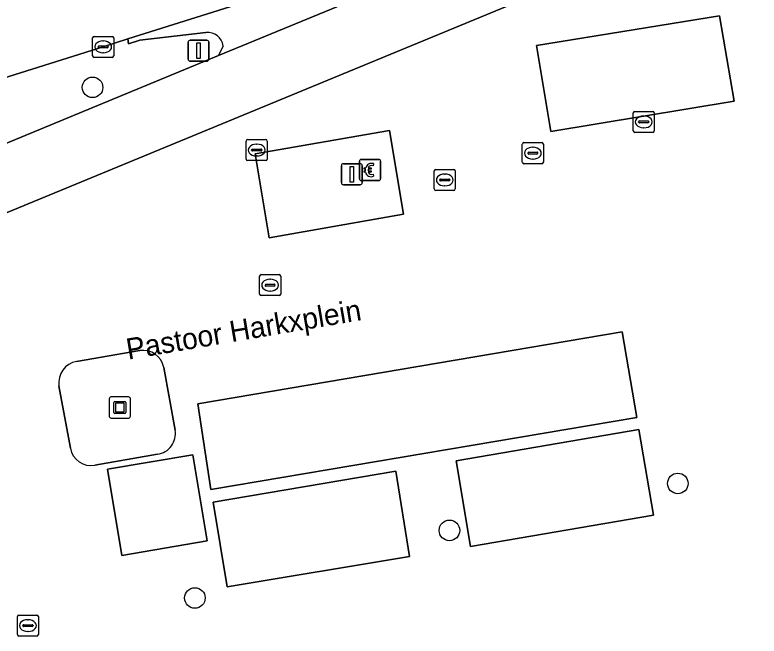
# Model space of a CAD drawing. Extents: x 161881 to 162523, y 381678 to 382381.
# Drawn here: x 161925.16 to 161960.51, y 382299.73 to 382329.24 of the extents above; entities that cross this region are included whole.
import ezdxf

# ---------------------------------------------------------------- set-up
doc = ezdxf.new("R2010")
doc.units = 0
for name, color, linetype in [('IMGEO_Berm_open', 7, 'Continuous'), ('IMGEO_Betaalautomaat', 7, 'Continuous'), ('IMGEO_Boom', 7, 'Continuous'), ('IMGEO_Brandkraan', 7, 'Continuous'), ('IMGEO_Fietspad_open', 7, 'Continuous'), ('IMGEO_Kolk', 7, 'Continuous'), ('IMGEO_Kunstobject', 7, 'Continuous'), ('IMGEO_Lichtmast', 7, 'Continuous'), ('IMGEO_Openbare_ruimte_label', 7, 'Continuous'), ('IMGEO_Parkeervlak_open', 7, 'Continuous'), ('IMGEO_Rijbaan_lokaal_gesloten', 7, 'Continuous'), ('IMGEO_Rijbaan_lokaal_open', 7, 'Continuous'), ('IMGEO_Rioolput', 7, 'Continuous'), ('IMGEO_Terreindeel_open', 7, 'Continuous'), ('IMGEO_Voetpad_open', 7, 'Continuous')]:
    doc.layers.add(name, color=color, linetype=linetype)

msp = doc.modelspace()

# ---------------------------------------------------------------- linework, layer by layer
at = {"layer": 'IMGEO_Berm_open'}
for points in [[(161934.235, 382328.406), (161931.097, 382328.05), (161930.561, 382327.872), (161930.531, 382328.104), (161929.353, 382327.726), (161916.696, 382323.75), (161912.615, 382322.448), (161906.534, 382320.543)], [(161934.827, 382327.31), (161935.056, 382327.765)], [(161912.994, 382318.095), (161916.001, 382319.501), (161918.226, 382320.361), (161924.54, 382323.056), (161934.827, 382327.31)]]:
    msp.add_lwpolyline(points, dxfattribs=at)
msp.add_arc((161934.318, 382327.666), 0.745, 7.6562, 96.3815, dxfattribs=at)
at = {"layer": 'IMGEO_Betaalautomaat'}
for p, q in [((161941.53, 382321.452), (161941.53, 382322.293)), ((161941.53, 382322.293), (161941.53, 382321.452)), ((161941.605, 382322.376), (161942.446, 382322.376)), ((161942.446, 382322.376), (161941.605, 382322.376)), ((161942.192, 382322.181), (161942.175, 382322.081)), ((161942.529, 382322.302), (161942.529, 382321.461)), ((161942.529, 382321.461), (161942.529, 382322.302)), ((161941.813, 382321.84), (161941.813, 382321.908)), ((161941.934, 382321.908), (161941.934, 382321.84)), ((161942.179, 382321.675), (161942.201, 382321.588)), ((161942.455, 382321.377), (161941.614, 382321.377)), ((161941.614, 382321.377), (161942.455, 382321.377))]:
    msp.add_line(p, q, dxfattribs=at)
for points in [[(161941.813, 382321.908), (161941.744, 382321.908), (161941.744, 382321.977), (161941.823, 382321.977)], [(161941.818, 382321.771), (161941.744, 382321.771), (161941.744, 382321.84), (161941.813, 382321.84)], [(161941.945, 382321.977), (161942.092, 382321.977), (161942.092, 382321.908), (161941.934, 382321.908)], [(161941.934, 382321.84), (161942.092, 382321.84), (161942.092, 382321.771), (161941.948, 382321.771)]]:
    msp.add_lwpolyline(points, dxfattribs=at)
for centre, radius, start, end in [((161941.608, 382322.299), 0.0779, 92.4484, 184.2845), ((161941.608, 382322.299), 0.0779, 92.4484, 184.2845), ((161942.106, 382321.901), 0.293, 73.014, 165.0139), ((161942.452, 382322.299), 0.0779, 2.4484, 94.2845), ((161942.452, 382322.299), 0.0779, 2.4484, 94.2845), ((161942.079, 382321.826), 0.267, 191.8096, 297.0389), ((161942.112, 382321.914), 0.179, 69.3236, 159.5683), ((161942.112, 382321.841), 0.179, 202.7625, 291.8693), ((161941.608, 382321.455), 0.0779, 182.4484, 274.2845), ((161941.608, 382321.455), 0.0779, 182.4484, 274.2845), ((161942.452, 382321.455), 0.0779, 272.4484, 4.2845), ((161942.452, 382321.455), 0.0779, 272.4484, 4.2845)]:
    msp.add_arc(centre, radius, start, end, dxfattribs=at)
at = {"layer": 'IMGEO_Boom'}
for centre in [(161928.849, 382325.802), (161956.653, 382306.986), (161945.803, 382304.756), (161933.71, 382301.545)]:
    msp.add_circle(centre, 0.489, dxfattribs=at)
at = {"layer": 'IMGEO_Brandkraan'}
for p, q in [((161936.145, 382322.398), (161936.145, 382323.25)), ((161936.22, 382323.324), (161937.072, 382323.324)), ((161937.146, 382323.25), (161937.146, 382322.398)), ((161936.404, 382322.818), (161936.404, 382322.83)), ((161936.447, 382322.867), (161936.845, 382322.867)), ((161936.633, 382323.104), (161936.658, 382323.104)), ((161936.888, 382322.83), (161936.888, 382322.818)), ((161936.842, 382322.781), (161936.444, 382322.781)), ((161936.656, 382322.544), (161936.631, 382322.544)), ((161937.072, 382322.324), (161936.22, 382322.324))]:
    msp.add_line(p, q, dxfattribs=at)
for points in [[(161936.145, 382322.398), (161936.145, 382323.25)], [(161936.22, 382323.324), (161937.072, 382323.324)], [(161937.146, 382323.25), (161937.146, 382322.398)], [(161937.072, 382322.324), (161936.22, 382322.324)]]:
    msp.add_lwpolyline(points, dxfattribs=at)
for centre, radius, start, end in [((161936.222, 382323.248), 0.0765, 91.552, 178.448), ((161936.222, 382323.248), 0.0765, 91.552, 178.448), ((161937.07, 382323.248), 0.0765, 1.552, 88.448), ((161937.07, 382323.248), 0.0765, 1.552, 88.448), ((161936.444, 382322.827), 0.0403, 85.8775, 175.7526), ((161936.441, 382322.817), 0.0366, 178.938, 274.7102), ((161936.845, 382322.824), 0.043, 264.8664, 352.4533), ((161936.849, 382322.829), 0.0386, 1.7309, 96.639), ((161936.222, 382322.4), 0.0765, 181.552, 268.448), ((161936.222, 382322.4), 0.0765, 181.552, 268.448), ((161937.07, 382322.4), 0.0765, 271.552, 358.448), ((161937.07, 382322.4), 0.0765, 271.552, 358.448)]:
    msp.add_arc(centre, radius, start, end, dxfattribs=at)
for centre, major_axis, ratio, start_param, end_param in [((161936.632, 382322.824), (-0.387, 0.002), 0.722429, 4.712389, 7.853982), ((161936.657, 382322.824), (-0.39, 0.002), 0.717154, 1.570796, 4.712389)]:
    msp.add_ellipse(centre, major_axis=major_axis, ratio=ratio, start_param=start_param, end_param=end_param, dxfattribs=at)
at = {"layer": 'IMGEO_Fietspad_open'}
msp.add_lwpolyline([(162000, 382349.16), (161948.301, 382332.881), (161934.827, 382327.31), (161924.54, 382323.056), (161918.226, 382320.361), (161916.001, 382319.501), (161912.994, 382318.095), (161914.427, 382315.439), (161915.414, 382316.001), (161919.334, 382317.605), (161948.012, 382329.444), (161949.541, 382330.086), (161967.462, 382335.743)], dxfattribs=at)
at = {"layer": 'IMGEO_Kolk'}
for p, q in [((161928.852, 382327.299), (161928.852, 382328.151)), ((161928.927, 382328.225), (161929.779, 382328.225)), ((161929.853, 382328.151), (161929.853, 382327.299)), ((161929.154, 382327.768), (161929.552, 382327.768)), ((161929.34, 382328.005), (161929.365, 382328.005)), ((161929.111, 382327.719), (161929.111, 382327.731)), ((161929.549, 382327.682), (161929.151, 382327.682)), ((161929.363, 382327.445), (161929.338, 382327.445)), ((161929.595, 382327.731), (161929.595, 382327.719)), ((161929.779, 382327.225), (161928.927, 382327.225)), ((161954.532, 382323.735), (161954.532, 382324.587)), ((161954.607, 382324.661), (161955.459, 382324.661)), ((161955.533, 382324.587), (161955.533, 382323.735)), ((161955.02, 382324.441), (161955.045, 382324.441)), ((161954.791, 382324.155), (161954.791, 382324.167)), ((161955.229, 382324.118), (161954.831, 382324.118)), ((161954.834, 382324.204), (161955.232, 382324.204)), ((161955.043, 382323.881), (161955.018, 382323.881)), ((161955.275, 382324.167), (161955.275, 382324.155)), ((161955.459, 382323.661), (161954.607, 382323.661)), ((161936.784, 382315.981), (161936.784, 382316.833)), ((161936.859, 382316.907), (161937.711, 382316.907)), ((161937.785, 382316.833), (161937.785, 382315.981)), ((161937.086, 382316.45), (161937.484, 382316.45)), ((161937.272, 382316.687), (161937.297, 382316.687)), ((161937.043, 382316.401), (161937.043, 382316.413)), ((161937.481, 382316.364), (161937.083, 382316.364)), ((161937.295, 382316.127), (161937.27, 382316.127)), ((161937.527, 382316.413), (161937.527, 382316.401)), ((161937.711, 382315.907), (161936.859, 382315.907)), ((161925.277, 382299.808), (161925.277, 382300.66)), ((161925.352, 382300.734), (161926.204, 382300.734)), ((161926.278, 382300.66), (161926.278, 382299.808)), ((161925.536, 382300.228), (161925.536, 382300.24)), ((161925.974, 382300.191), (161925.576, 382300.191)), ((161925.579, 382300.277), (161925.977, 382300.277)), ((161925.765, 382300.514), (161925.79, 382300.514)), ((161926.02, 382300.24), (161926.02, 382300.228)), ((161925.788, 382299.954), (161925.763, 382299.954)), ((161926.204, 382299.734), (161925.352, 382299.734))]:
    msp.add_line(p, q, dxfattribs=at)
for points in [[(161928.852, 382327.299), (161928.852, 382328.151)], [(161928.927, 382328.225), (161929.779, 382328.225)], [(161929.853, 382328.151), (161929.853, 382327.299)], [(161929.779, 382327.225), (161928.927, 382327.225)], [(161954.532, 382323.735), (161954.532, 382324.587)], [(161954.607, 382324.661), (161955.459, 382324.661)], [(161955.533, 382324.587), (161955.533, 382323.735)], [(161955.459, 382323.661), (161954.607, 382323.661)], [(161936.784, 382315.981), (161936.784, 382316.833)], [(161936.859, 382316.907), (161937.711, 382316.907)], [(161937.785, 382316.833), (161937.785, 382315.981)], [(161937.711, 382315.907), (161936.859, 382315.907)], [(161925.277, 382299.808), (161925.277, 382300.66)], [(161925.352, 382300.734), (161926.204, 382300.734)], [(161926.278, 382300.66), (161926.278, 382299.808)], [(161926.204, 382299.734), (161925.352, 382299.734)]]:
    msp.add_lwpolyline(points, dxfattribs=at)
for centre, radius, start, end in [((161928.929, 382328.149), 0.0765, 91.552, 178.448), ((161928.929, 382328.149), 0.0765, 91.552, 178.448), ((161929.777, 382328.149), 0.0765, 1.552, 88.448), ((161929.777, 382328.149), 0.0765, 1.552, 88.448), ((161929.151, 382327.728), 0.0403, 85.8775, 175.7526), ((161929.556, 382327.73), 0.0386, 1.7309, 96.639), ((161929.148, 382327.718), 0.0366, 178.938, 274.7102), ((161929.552, 382327.725), 0.043, 264.8664, 352.4533), ((161928.929, 382327.301), 0.0765, 181.552, 268.448), ((161928.929, 382327.301), 0.0765, 181.552, 268.448), ((161929.777, 382327.301), 0.0765, 271.552, 358.448), ((161929.777, 382327.301), 0.0765, 271.552, 358.448), ((161954.609, 382324.585), 0.0765, 91.552, 178.448), ((161954.609, 382324.585), 0.0765, 91.552, 178.448), ((161955.457, 382324.585), 0.0765, 1.552, 88.448), ((161955.457, 382324.585), 0.0765, 1.552, 88.448), ((161954.831, 382324.164), 0.0403, 85.8775, 175.7526), ((161954.828, 382324.154), 0.0366, 178.938, 274.7102), ((161955.232, 382324.161), 0.043, 264.8664, 352.4533), ((161955.236, 382324.166), 0.0386, 1.7309, 96.639), ((161954.609, 382323.737), 0.0765, 181.552, 268.448), ((161954.609, 382323.737), 0.0765, 181.552, 268.448), ((161955.457, 382323.737), 0.0765, 271.552, 358.448), ((161955.457, 382323.737), 0.0765, 271.552, 358.448), ((161936.861, 382316.831), 0.0765, 91.552, 178.448), ((161936.861, 382316.831), 0.0765, 91.552, 178.448), ((161937.709, 382316.831), 0.0765, 1.552, 88.448), ((161937.709, 382316.831), 0.0765, 1.552, 88.448), ((161937.083, 382316.41), 0.0403, 85.8775, 175.7526), ((161937.488, 382316.412), 0.0386, 1.7309, 96.639), ((161937.08, 382316.4), 0.0366, 178.938, 274.7102), ((161937.484, 382316.407), 0.043, 264.8664, 352.4533), ((161936.861, 382315.983), 0.0765, 181.552, 268.448), ((161936.861, 382315.983), 0.0765, 181.552, 268.448), ((161937.709, 382315.983), 0.0765, 271.552, 358.448), ((161937.709, 382315.983), 0.0765, 271.552, 358.448), ((161925.354, 382300.658), 0.0765, 91.552, 178.448), ((161925.354, 382300.658), 0.0765, 91.552, 178.448), ((161926.202, 382300.658), 0.0765, 1.552, 88.448), ((161926.202, 382300.658), 0.0765, 1.552, 88.448), ((161925.576, 382300.237), 0.0403, 85.8775, 175.7526), ((161925.573, 382300.227), 0.0366, 178.938, 274.7102), ((161925.977, 382300.234), 0.043, 264.8664, 352.4533), ((161925.981, 382300.239), 0.0386, 1.7309, 96.639), ((161925.354, 382299.81), 0.0765, 181.552, 268.448), ((161925.354, 382299.81), 0.0765, 181.552, 268.448), ((161926.202, 382299.81), 0.0765, 271.552, 358.448), ((161926.202, 382299.81), 0.0765, 271.552, 358.448)]:
    msp.add_arc(centre, radius, start, end, dxfattribs=at)
for centre, major_axis, ratio, start_param, end_param in [((161929.339, 382327.725), (-0.387, 0.002), 0.722429, 4.712389, 7.853982), ((161929.364, 382327.725), (-0.39, 0.002), 0.717154, 1.570796, 4.712389), ((161955.019, 382324.161), (-0.387, 0.002), 0.722429, 4.712389, 7.853982), ((161955.044, 382324.161), (-0.39, 0.002), 0.717154, 1.570796, 4.712389), ((161937.271, 382316.407), (-0.387, 0.002), 0.722429, 4.712389, 7.853982), ((161937.296, 382316.407), (-0.39, 0.002), 0.717154, 1.570796, 4.712389), ((161925.764, 382300.234), (-0.387, 0.002), 0.722429, 4.712389, 7.853982), ((161925.789, 382300.234), (-0.39, 0.002), 0.717154, 1.570796, 4.712389)]:
    msp.add_ellipse(centre, major_axis=major_axis, ratio=ratio, start_param=start_param, end_param=end_param, dxfattribs=at)
at = {"layer": 'IMGEO_Kunstobject'}
for p, q in [((161929.644, 382311.009), (161929.644, 382310.168)), ((161929.644, 382311.009), (161929.644, 382310.168)), ((161930.56, 382311.093), (161929.719, 382311.093)), ((161930.56, 382311.093), (161929.719, 382311.093)), ((161929.858, 382310.357), (161929.858, 382310.831)), ((161929.908, 382310.881), (161930.382, 382310.881)), ((161930.332, 382310.801), (161929.958, 382310.801)), ((161930.432, 382310.831), (161930.432, 382310.357)), ((161930.644, 382310.177), (161930.644, 382311.018)), ((161930.644, 382310.177), (161930.644, 382311.018)), ((161929.938, 382310.781), (161929.938, 382310.407)), ((161930.352, 382310.407), (161930.352, 382310.781)), ((161929.728, 382310.093), (161930.569, 382310.093)), ((161929.728, 382310.093), (161930.569, 382310.093)), ((161930.382, 382310.307), (161929.908, 382310.307)), ((161929.958, 382310.387), (161930.332, 382310.387))]:
    msp.add_line(p, q, dxfattribs=at)
for centre, radius, start, end in [((161929.722, 382311.015), 0.0779, 92.4484, 184.2845), ((161929.722, 382311.015), 0.0779, 92.4484, 184.2845), ((161929.908, 382310.831), 0.05, 90, 180), ((161929.958, 382310.781), 0.02, 90, 180), ((161930.332, 382310.781), 0.02, 360, 90), ((161930.382, 382310.831), 0.05, 360, 90), ((161930.566, 382311.015), 0.0779, 2.4484, 94.2845), ((161930.566, 382311.015), 0.0779, 2.4484, 94.2845), ((161929.722, 382310.171), 0.0779, 182.4484, 274.2845), ((161929.722, 382310.171), 0.0779, 182.4484, 274.2845), ((161929.908, 382310.357), 0.05, 180, 270), ((161929.958, 382310.407), 0.02, 180, 270), ((161930.332, 382310.407), 0.02, 270, 0), ((161930.382, 382310.357), 0.05, 270, 0), ((161930.566, 382310.171), 0.0779, 272.4484, 4.2845), ((161930.566, 382310.171), 0.0779, 272.4484, 4.2845)]:
    msp.add_arc(centre, radius, start, end, dxfattribs=at)
at = {"layer": 'IMGEO_Lichtmast'}
for p, q in [((161933.386, 382327.141), (161933.386, 382327.941)), ((161933.386, 382327.941), (161933.386, 382327.141)), ((161933.486, 382328.041), (161934.276, 382328.041)), ((161934.276, 382328.041), (161933.486, 382328.041)), ((161934.376, 382327.941), (161934.376, 382327.141)), ((161934.376, 382327.141), (161934.376, 382327.941)), ((161934.276, 382327.041), (161933.486, 382327.041)), ((161933.486, 382327.041), (161934.276, 382327.041)), ((161940.769, 382322.175), (161941.559, 382322.175)), ((161941.559, 382322.175), (161940.769, 382322.175)), ((161940.669, 382321.275), (161940.669, 382322.075)), ((161940.669, 382322.075), (161940.669, 382321.275)), ((161941.659, 382322.075), (161941.659, 382321.275)), ((161941.659, 382321.275), (161941.659, 382322.075)), ((161941.559, 382321.175), (161940.769, 382321.175)), ((161940.769, 382321.175), (161941.559, 382321.175))]:
    msp.add_line(p, q, dxfattribs=at)
for points in [[(161933.806, 382327.916), (161933.956, 382327.916), (161933.956, 382327.166), (161933.806, 382327.166), (161933.806, 382327.916)], [(161941.089, 382322.05), (161941.239, 382322.05), (161941.239, 382321.3), (161941.089, 382321.3), (161941.089, 382322.05)]]:
    msp.add_lwpolyline(points, dxfattribs=at)
for centre, start, end in [((161933.486, 382327.941), 90, 180), ((161933.486, 382327.941), 90, 180), ((161934.276, 382327.941), 0, 90), ((161934.276, 382327.941), 360, 90), ((161933.486, 382327.141), 180, 270), ((161933.486, 382327.141), 180, 270), ((161934.276, 382327.141), 270, 0), ((161934.276, 382327.141), 270, 0), ((161940.769, 382322.075), 90, 180), ((161940.769, 382322.075), 90, 180), ((161941.559, 382322.075), 0, 90), ((161941.559, 382322.075), 360, 90), ((161940.769, 382321.275), 180, 270), ((161940.769, 382321.275), 180, 270), ((161941.559, 382321.275), 270, 0), ((161941.559, 382321.275), 270, 0)]:
    msp.add_arc(centre, 0.1, start, end, dxfattribs=at)
at = {"layer": 'IMGEO_Parkeervlak_open'}
for points in [[(161950.627, 382323.699), (161959.335, 382325.152), (161958.637, 382329.197), (161949.94, 382327.786)], [(161937.245, 382318.656), (161943.621, 382319.775), (161942.956, 382323.758), (161936.58, 382322.639)], [(161934.465, 382306.695), (161954.703, 382310.112), (161954.016, 382314.184), (161933.852, 382310.762)], [(161946.802, 382303.994), (161955.493, 382305.475), (161954.805, 382309.543), (161946.13, 382308.061)], [(161930.241, 382303.559), (161934.288, 382304.252), (161933.612, 382308.347), (161929.564, 382307.657)], [(161935.24, 382302.067), (161943.905, 382303.51), (161943.258, 382307.571), (161934.578, 382306.096)]]:
    msp.add_lwpolyline(points, close=True, dxfattribs=at)
at = {"layer": 'IMGEO_Rijbaan_lokaal_gesloten'}
msp.add_lwpolyline([(161905.629, 382322.906), (161906.534, 382320.543), (161912.615, 382322.448), (161916.696, 382323.75), (161929.353, 382327.726), (161930.531, 382328.104), (161948.083, 382333.626), (161949.35, 382334.014), (161968.036, 382339.881), (161983.822, 382344.825), (161995.55, 382348.55), (162000, 382350.162), (162000.258, 382350.255), (162002.543, 382351.186), (162009.839, 382354.536)], dxfattribs=at)
at = {"layer": 'IMGEO_Rijbaan_lokaal_open'}
for points in [[(161967.89, 382333.094), (161967.462, 382335.743), (161949.541, 382330.086), (161948.012, 382329.444), (161919.334, 382317.605), (161915.414, 382316.001), (161914.427, 382315.439)], [(161928.093, 382312.783), (161931.091, 382313.296)], [(161932.233, 382312.494), (161932.769, 382309.52)], [(161927.794, 382308.655), (161927.253, 382311.624)], [(161931.931, 382308.371), (161928.96, 382307.852)]]:
    msp.add_lwpolyline(points, dxfattribs=at)
for points in [[(161950.627, 382323.699), (161949.94, 382327.786), (161958.637, 382329.197), (161959.335, 382325.152)], [(161937.245, 382318.656), (161936.58, 382322.639), (161942.956, 382323.758), (161943.621, 382319.775)], [(161934.465, 382306.695), (161933.852, 382310.762), (161954.016, 382314.184), (161954.703, 382310.112)], [(161946.13, 382308.061), (161954.805, 382309.543), (161955.493, 382305.475), (161946.802, 382303.994)], [(161930.241, 382303.559), (161929.564, 382307.657), (161933.612, 382308.347), (161934.288, 382304.252)], [(161943.905, 382303.51), (161935.24, 382302.067), (161934.578, 382306.096), (161943.258, 382307.571)]]:
    msp.add_lwpolyline(points, close=True, dxfattribs=at)
for centre, radius, start, end in [((161931.25, 382312.308), 1, 10.6904, 99.1506), ((161928.27, 382311.771), 1.027, 99.9049, 188.2287), ((161931.799, 382309.348), 0.986, 277.7181, 10.0731), ((161928.779, 382308.837), 1.001, 190.4681, 280.4231)]:
    msp.add_arc(centre, radius, start, end, dxfattribs=at)
at = {"layer": 'IMGEO_Rioolput'}
for p, q in [((161949.34, 382323.176), (161950.192, 382323.176)), ((161949.265, 382322.25), (161949.265, 382323.102)), ((161949.753, 382322.956), (161949.778, 382322.956)), ((161950.266, 382323.102), (161950.266, 382322.25)), ((161949.524, 382322.67), (161949.524, 382322.682)), ((161949.962, 382322.633), (161949.564, 382322.633)), ((161949.567, 382322.719), (161949.965, 382322.719)), ((161950.008, 382322.682), (161950.008, 382322.67)), ((161950.192, 382322.176), (161949.34, 382322.176)), ((161949.776, 382322.396), (161949.751, 382322.396)), ((161945.08, 382320.977), (161945.08, 382321.829)), ((161945.155, 382321.903), (161946.007, 382321.903)), ((161946.081, 382321.829), (161946.081, 382320.977)), ((161945.339, 382321.397), (161945.339, 382321.409)), ((161945.382, 382321.446), (161945.78, 382321.446)), ((161945.568, 382321.683), (161945.593, 382321.683)), ((161945.823, 382321.409), (161945.823, 382321.397)), ((161945.777, 382321.36), (161945.379, 382321.36)), ((161945.591, 382321.123), (161945.566, 382321.123)), ((161946.007, 382320.903), (161945.155, 382320.903))]:
    msp.add_line(p, q, dxfattribs=at)
for points in [[(161949.34, 382323.176), (161950.192, 382323.176)], [(161949.265, 382322.25), (161949.265, 382323.102)], [(161950.266, 382323.102), (161950.266, 382322.25)], [(161950.192, 382322.176), (161949.34, 382322.176)], [(161945.08, 382320.977), (161945.08, 382321.829)], [(161945.155, 382321.903), (161946.007, 382321.903)], [(161946.081, 382321.829), (161946.081, 382320.977)], [(161946.007, 382320.903), (161945.155, 382320.903)]]:
    msp.add_lwpolyline(points, dxfattribs=at)
for centre, radius, start, end in [((161949.342, 382323.1), 0.0765, 91.552, 178.448), ((161949.342, 382323.1), 0.0765, 91.552, 178.448), ((161950.19, 382323.1), 0.0765, 1.552, 88.448), ((161950.19, 382323.1), 0.0765, 1.552, 88.448), ((161949.564, 382322.679), 0.0403, 85.8775, 175.7526), ((161949.561, 382322.669), 0.0366, 178.938, 274.7102), ((161949.965, 382322.676), 0.043, 264.8664, 352.4533), ((161949.969, 382322.681), 0.0386, 1.7309, 96.639), ((161949.342, 382322.252), 0.0765, 181.552, 268.448), ((161949.342, 382322.252), 0.0765, 181.552, 268.448), ((161950.19, 382322.252), 0.0765, 271.552, 358.448), ((161950.19, 382322.252), 0.0765, 271.552, 358.448), ((161945.157, 382321.827), 0.0765, 91.552, 178.448), ((161945.157, 382321.827), 0.0765, 91.552, 178.448), ((161946.005, 382321.827), 0.0765, 1.552, 88.448), ((161946.005, 382321.827), 0.0765, 1.552, 88.448), ((161945.379, 382321.406), 0.0403, 85.8775, 175.7526), ((161945.784, 382321.408), 0.0386, 1.7309, 96.639), ((161945.376, 382321.396), 0.0366, 178.938, 274.7102), ((161945.78, 382321.403), 0.043, 264.8664, 352.4533), ((161945.157, 382320.979), 0.0765, 181.552, 268.448), ((161945.157, 382320.979), 0.0765, 181.552, 268.448), ((161946.005, 382320.979), 0.0765, 271.552, 358.448), ((161946.005, 382320.979), 0.0765, 271.552, 358.448)]:
    msp.add_arc(centre, radius, start, end, dxfattribs=at)
for centre, major_axis, ratio, start_param, end_param in [((161949.752, 382322.676), (-0.387, 0.002), 0.722429, 4.712389, 7.853982), ((161949.777, 382322.676), (-0.39, 0.002), 0.717154, 1.570796, 4.712389), ((161945.567, 382321.403), (-0.387, 0.002), 0.722429, 4.712389, 7.853982), ((161945.592, 382321.403), (-0.39, 0.002), 0.717154, 1.570796, 4.712389)]:
    msp.add_ellipse(centre, major_axis=major_axis, ratio=ratio, start_param=start_param, end_param=end_param, dxfattribs=at)
at = {"layer": 'IMGEO_Terreindeel_open'}
for points in [[(161931.091, 382313.296), (161928.093, 382312.783)], [(161932.769, 382309.52), (161932.233, 382312.494)], [(161927.253, 382311.624), (161927.794, 382308.655)], [(161928.96, 382307.852), (161931.931, 382308.371)]]:
    msp.add_lwpolyline(points, dxfattribs=at)
for centre, radius, start, end in [((161931.25, 382312.308), 1, 10.6904, 99.1506), ((161928.27, 382311.771), 1.027, 99.9049, 188.2287), ((161931.799, 382309.348), 0.986, 277.7181, 10.0731), ((161928.779, 382308.837), 1.001, 190.4681, 280.4231)]:
    msp.add_arc(centre, radius, start, end, dxfattribs=at)
at = {"layer": 'IMGEO_Voetpad_open'}
msp.add_lwpolyline([(161935.056, 382327.765), (161934.827, 382327.31), (161948.301, 382332.881), (161948.083, 382333.626), (161930.531, 382328.104), (161930.561, 382327.872), (161931.097, 382328.05), (161934.235, 382328.406)], dxfattribs=at)
msp.add_arc((161934.318, 382327.666), 0.745, 7.6562, 96.3815, dxfattribs=at)

# ---------------------------------------------------------------- texts
at = {"layer": 'IMGEO_Openbare_ruimte_label'}
msp.add_text('Pastoor Harkxplein', height=1, rotation=9.613, dxfattribs=at).set_placement((161930.537, 382312.864))

doc.saveas('drawing.dxf')
